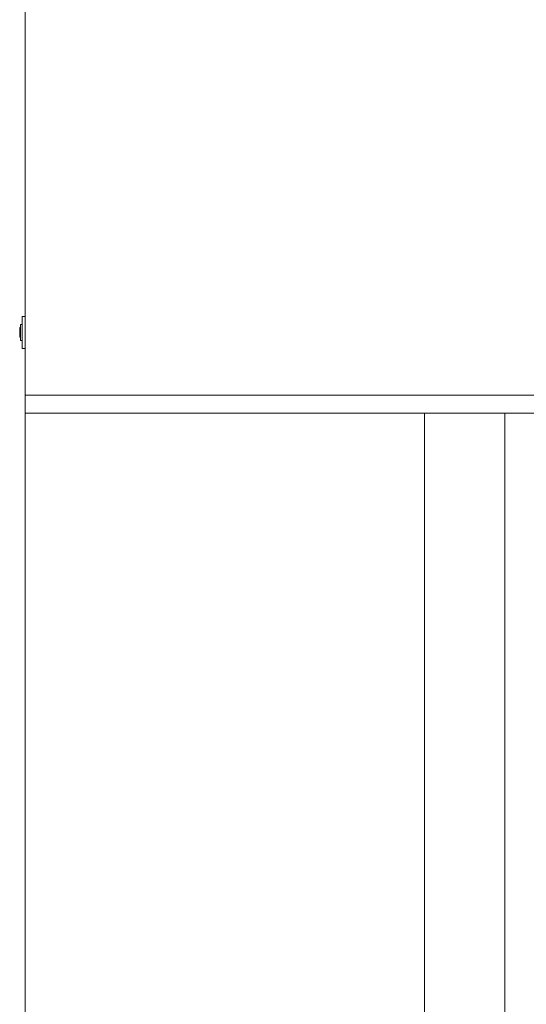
# Model space of a CAD drawing. Header units: millimetres. Extents: x 321 to 585, y -277 to 9.
# Tile 864 of 1056: x 355.684 to 356.312, y -24.405 to -23.183. Entities that reach past the tile are written whole.
import ezdxf

# ---------------------------------------------------------------- set-up
doc = ezdxf.new("R2010")
doc.units = ezdxf.units.MM
doc.header["$MEASUREMENT"] = 0
for name, color, linetype, lineweight in [('IFC-Elemento construtivo genérico-Contorno', 253, 'Continuous', 5), ('IFC-Laje-Contorno', 134, 'Continuous', 5), ('IFC-Parede-Contorno', 42, 'Continuous', 5), ('IFC-Porta-Contorno', 142, 'Continuous', 5)]:
    doc.layers.add(name, color=color, linetype=linetype, lineweight=lineweight)

msp = doc.modelspace()

# ---------------------------------------------------------------- linework, layer by layer
at = {"layer": 'IFC-Elemento construtivo genérico-Contorno', "lineweight": 5}
for p, q in [((355.6867, -23.5512), (355.6894, -23.5512)), ((355.6867, -23.5647), (355.6867, -23.5512)), ((355.6867, -23.5512), (355.6881, -23.5512)), ((355.6867, -23.5777), (355.6867, -23.5512)), ((355.6881, -23.5512), (355.6907, -23.5512)), ((355.6894, -23.5512), (355.6907, -23.5512)), ((355.6907, -23.5777), (355.6907, -23.5512)), ((355.6847, -23.5612), (355.6867, -23.5612)), ((355.6847, -23.5812), (355.6847, -23.5612)), ((355.6847, -23.5812), (355.6847, -23.5612)), ((355.6847, -23.5612), (355.6867, -23.5612)), ((355.6867, -23.5812), (355.6867, -23.5612)), ((355.6867, -23.5812), (355.6867, -23.5612)), ((355.6837, -23.5652), (355.6837, -23.5651)), ((355.6837, -23.5651), (355.6847, -23.5651)), ((355.6837, -23.5652), (355.6847, -23.5652)), ((355.6837, -23.5659), (355.6837, -23.5652)), ((355.6837, -23.5655), (355.6837, -23.5652)), ((355.6837, -23.5659), (355.6837, -23.5655)), ((355.6837, -23.5676), (355.6837, -23.5659)), ((355.6837, -23.5666), (355.6837, -23.5659)), ((355.6837, -23.5673), (355.6837, -23.5666)), ((355.6837, -23.5682), (355.6837, -23.5673)), ((355.6837, -23.5699), (355.6837, -23.5676)), ((355.6837, -23.5691), (355.6837, -23.5682)), ((355.6837, -23.5701), (355.6837, -23.5691)), ((355.6837, -23.5724), (355.6837, -23.5699)), ((355.6837, -23.5712), (355.6837, -23.5701)), ((355.6837, -23.5722), (355.6837, -23.5712)), ((355.6837, -23.5732), (355.6837, -23.5722)), ((355.6837, -23.5747), (355.6837, -23.5724)), ((355.6837, -23.5742), (355.6837, -23.5732)), ((355.6837, -23.5751), (355.6837, -23.5742)), ((355.6837, -23.5764), (355.6837, -23.5747)), ((355.6837, -23.5758), (355.6837, -23.5751)), ((355.6837, -23.5764), (355.6837, -23.5758)), ((355.6837, -23.5772), (355.6837, -23.5764)), ((355.6837, -23.5769), (355.6837, -23.5764)), ((355.6867, -23.5912), (355.6867, -23.5647)), ((355.6837, -23.5771), (355.6837, -23.5769)), ((355.6837, -23.5772), (355.6847, -23.5772)), ((355.6837, -23.5772), (355.6847, -23.5772)), ((355.6847, -23.5812), (355.6867, -23.5812)), ((355.6847, -23.5812), (355.6867, -23.5812)), ((355.6867, -23.5912), (355.6867, -23.5777)), ((355.6907, -23.5912), (355.6907, -23.5777)), ((355.6867, -23.5912), (355.6881, -23.5912)), ((355.6867, -23.5912), (355.6894, -23.5912)), ((355.6881, -23.5912), (355.6907, -23.5912)), ((355.6894, -23.5912), (355.6907, -23.5912))]:
    msp.add_line(p, q, dxfattribs=at)
at = {"layer": 'IFC-Laje-Contorno', "color": 7, "lineweight": 5}
for p, q in [((355.6907, -31.5646), (355.6907, -10.9661)), ((355.6907, -23.6491), (357.5691, -23.6491)), ((355.6907, -26.2712), (355.6907, -23.6712))]:
    msp.add_line(p, q, dxfattribs=at)
at = {"layer": 'IFC-Parede-Contorno', "color": 7, "lineweight": 5}
for p, q in [((355.6907, -23.6712), (355.6907, -18.2407)), ((355.6907, -23.6712), (356.1171, -23.6712)), ((356.1171, -23.6712), (356.6907, -23.6712))]:
    msp.add_line(p, q, dxfattribs=at)
at = {"layer": 'IFC-Porta-Contorno', "color": 7, "lineweight": 5}
for p, q in [((356.1858, -23.6712), (356.2408, -23.6712)), ((356.1858, -24.2561), (356.1858, -23.6712)), ((356.2408, -23.6712), (356.2858, -23.6712)), ((356.2858, -24.3862), (356.2858, -23.6712)), ((356.1858, -24.9712), (356.1858, -24.2561)), ((356.2858, -24.9712), (356.2858, -24.3862))]:
    msp.add_line(p, q, dxfattribs=at)

doc.saveas('drawing.dxf')
